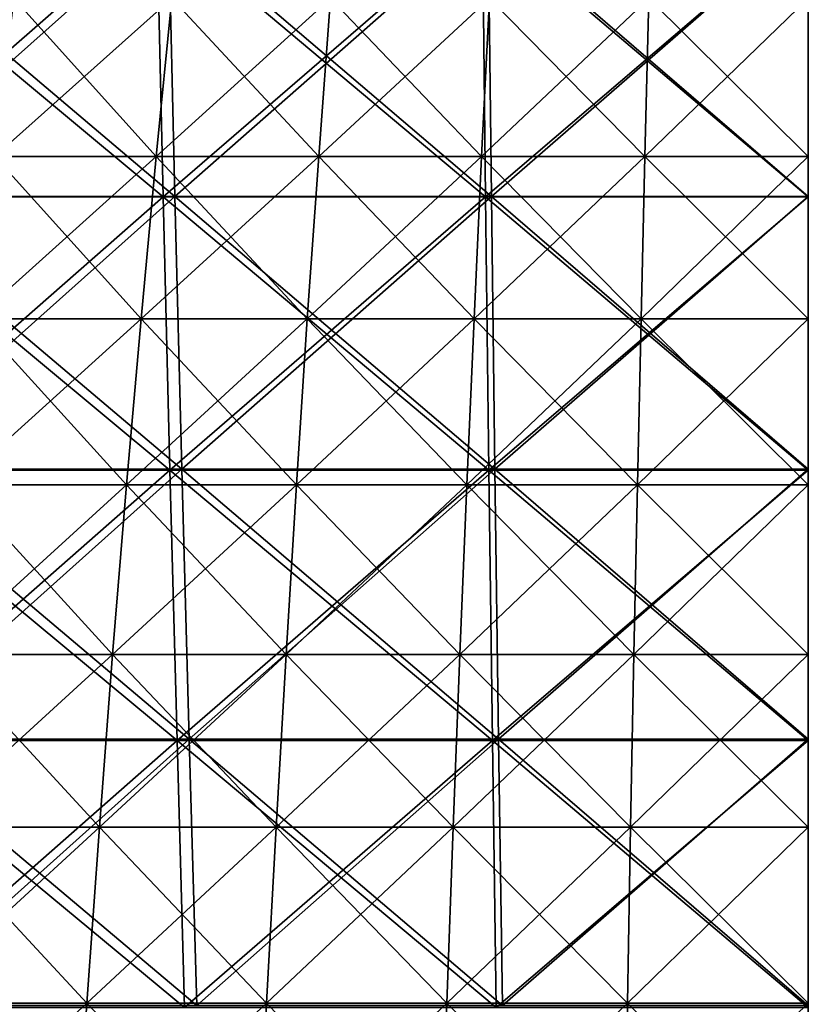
# Model space of a CAD drawing. Header units: millimetres. Extents: x -125 to 125, y -45 to 4025.
# Tile 411 of 656: x -9 to 0, y 3971 to 3982. Entities that reach past the tile are written whole.
import ezdxf

# ---------------------------------------------------------------- set-up
doc = ezdxf.new("R2010")
doc.units = ezdxf.units.MM
doc.header["$LTSCALE"] = 6.999206
for name, color, linetype in [('21', 7, 'CONTINUOUS'), ('22', 7, 'CONTINUOUS'), ('23', 7, 'CONTINUOUS'), ('24', 7, 'CONTINUOUS'), ('26', 7, 'CONTINUOUS'), ('27', 7, 'CONTINUOUS')]:
    doc.layers.add(name, color=color, linetype=linetype)

msp = doc.modelspace()

# ---------------------------------------------------------------- linework, layer by layer
at = {"layer": '21', "color": 7, "linetype": 'CONTINUOUS'}
for points in [[(-10.766, 3980.155, 116.181), (-7.183, 3980.155, 116.457), (-10.87, 3983.228, 117.311), (-10.766, 3980.155, 116.181)], [(-10.87, 3983.228, 117.311), (-7.183, 3980.155, 116.457), (-7.253, 3983.228, 117.59), (-10.87, 3983.228, 117.311)], [(-7.183, 3980.155, 116.457), (-3.593, 3980.155, 116.623), (-7.253, 3983.228, 117.59), (-7.183, 3980.155, 116.457)], [(-7.253, 3983.228, 117.59), (-3.593, 3980.155, 116.623), (-3.628, 3983.228, 117.758), (-7.253, 3983.228, 117.59)], [(-3.593, 3980.155, 116.623), (0, 3980.155, 116.679), (-3.628, 3983.228, 117.758), (-3.593, 3980.155, 116.623)], [(-3.628, 3983.228, 117.758), (0, 3980.155, 116.679), (0, 3983.228, 117.814), (-3.628, 3983.228, 117.758)], [(-10.654, 3977.112, 114.971), (-7.108, 3977.112, 115.244), (-10.766, 3980.155, 116.181), (-10.654, 3977.112, 114.971)], [(-10.766, 3980.155, 116.181), (-7.108, 3977.112, 115.244), (-7.183, 3980.155, 116.457), (-10.766, 3980.155, 116.181)], [(-7.108, 3977.112, 115.244), (-3.556, 3977.112, 115.408), (-7.183, 3980.155, 116.457), (-7.108, 3977.112, 115.244)], [(-7.183, 3980.155, 116.457), (-3.556, 3977.112, 115.408), (-3.593, 3980.155, 116.623), (-7.183, 3980.155, 116.457)], [(-3.556, 3977.112, 115.408), (0, 3977.112, 115.463), (-3.593, 3980.155, 116.623), (-3.556, 3977.112, 115.408)], [(-3.593, 3980.155, 116.623), (0, 3977.112, 115.463), (0, 3980.155, 116.679), (-3.593, 3980.155, 116.623)], [(-10.534, 3974.102, 113.681), (-7.028, 3974.102, 113.952), (-10.654, 3977.112, 114.971), (-10.534, 3974.102, 113.681)], [(-10.654, 3977.112, 114.971), (-7.028, 3974.102, 113.952), (-7.108, 3977.112, 115.244), (-10.654, 3977.112, 114.971)], [(-7.028, 3974.102, 113.952), (-3.516, 3974.102, 114.114), (-7.108, 3977.112, 115.244), (-7.028, 3974.102, 113.952)], [(-7.108, 3977.112, 115.244), (-3.516, 3974.102, 114.114), (-3.556, 3977.112, 115.408), (-7.108, 3977.112, 115.244)], [(-3.516, 3974.102, 114.114), (0, 3974.102, 114.168), (-3.556, 3977.112, 115.408), (-3.516, 3974.102, 114.114)], [(-3.556, 3977.112, 115.408), (0, 3974.102, 114.168), (0, 3977.112, 115.463), (-3.556, 3977.112, 115.408)], [(-10.407, 3971.128, 112.314), (-6.944, 3971.128, 112.581), (-10.534, 3974.102, 113.681), (-10.407, 3971.128, 112.314)], [(-10.534, 3974.102, 113.681), (-6.944, 3971.128, 112.581), (-7.028, 3974.102, 113.952), (-10.534, 3974.102, 113.681)], [(-6.944, 3971.128, 112.581), (-3.474, 3971.128, 112.742), (-7.028, 3974.102, 113.952), (-6.944, 3971.128, 112.581)], [(-7.028, 3974.102, 113.952), (-3.474, 3971.128, 112.742), (-3.516, 3974.102, 114.114), (-7.028, 3974.102, 113.952)], [(-3.474, 3971.128, 112.742), (0, 3971.128, 112.795), (-3.516, 3974.102, 114.114), (-3.474, 3971.128, 112.742)], [(-3.516, 3974.102, 114.114), (0, 3971.128, 112.795), (0, 3974.102, 114.168), (-3.516, 3974.102, 114.114)]]:
    msp.add_3dface(points, dxfattribs=at)
at = {"layer": '22', "color": 7, "linetype": 'CONTINUOUS'}
for points in [[(-7.253, 3983.228, -117.59), (-10.766, 3980.155, -116.181), (-10.87, 3983.228, -117.311), (-7.253, 3983.228, -117.59)], [(-7.183, 3980.155, -116.457), (-10.766, 3980.155, -116.181), (-7.253, 3983.228, -117.59), (-7.183, 3980.155, -116.457)], [(-3.628, 3983.228, -117.758), (-7.183, 3980.155, -116.457), (-7.253, 3983.228, -117.59), (-3.628, 3983.228, -117.758)], [(-3.593, 3980.155, -116.623), (-7.183, 3980.155, -116.457), (-3.628, 3983.228, -117.758), (-3.593, 3980.155, -116.623)], [(0, 3983.228, -117.814), (-3.593, 3980.155, -116.623), (-3.628, 3983.228, -117.758), (0, 3983.228, -117.814)], [(0, 3980.155, -116.679), (-3.593, 3980.155, -116.623), (0, 3983.228, -117.814), (0, 3980.155, -116.679)], [(-7.183, 3980.155, -116.457), (-10.654, 3977.112, -114.971), (-10.766, 3980.155, -116.181), (-7.183, 3980.155, -116.457)], [(-7.108, 3977.112, -115.244), (-10.654, 3977.112, -114.971), (-7.183, 3980.155, -116.457), (-7.108, 3977.112, -115.244)], [(-3.593, 3980.155, -116.623), (-7.108, 3977.112, -115.244), (-7.183, 3980.155, -116.457), (-3.593, 3980.155, -116.623)], [(-3.556, 3977.112, -115.408), (-7.108, 3977.112, -115.244), (-3.593, 3980.155, -116.623), (-3.556, 3977.112, -115.408)], [(0, 3980.155, -116.679), (-3.556, 3977.112, -115.408), (-3.593, 3980.155, -116.623), (0, 3980.155, -116.679)], [(0, 3977.112, -115.463), (-3.556, 3977.112, -115.408), (0, 3980.155, -116.679), (0, 3977.112, -115.463)], [(-7.108, 3977.112, -115.244), (-10.534, 3974.102, -113.681), (-10.654, 3977.112, -114.971), (-7.108, 3977.112, -115.244)], [(-7.028, 3974.102, -113.952), (-10.534, 3974.102, -113.681), (-7.108, 3977.112, -115.244), (-7.028, 3974.102, -113.952)], [(-3.556, 3977.112, -115.408), (-7.028, 3974.102, -113.952), (-7.108, 3977.112, -115.244), (-3.556, 3977.112, -115.408)], [(-3.516, 3974.102, -114.114), (-7.028, 3974.102, -113.952), (-3.556, 3977.112, -115.408), (-3.516, 3974.102, -114.114)], [(0, 3977.112, -115.463), (-3.516, 3974.102, -114.114), (-3.556, 3977.112, -115.408), (0, 3977.112, -115.463)], [(0, 3974.102, -114.168), (-3.516, 3974.102, -114.114), (0, 3977.112, -115.463), (0, 3974.102, -114.168)], [(-7.028, 3974.102, -113.952), (-10.407, 3971.128, -112.314), (-10.534, 3974.102, -113.681), (-7.028, 3974.102, -113.952)], [(-6.944, 3971.128, -112.581), (-10.407, 3971.128, -112.314), (-7.028, 3974.102, -113.952), (-6.944, 3971.128, -112.581)], [(-3.516, 3974.102, -114.114), (-6.944, 3971.128, -112.581), (-7.028, 3974.102, -113.952), (-3.516, 3974.102, -114.114)], [(-3.474, 3971.128, -112.742), (-6.944, 3971.128, -112.581), (-3.516, 3974.102, -114.114), (-3.474, 3971.128, -112.742)], [(0, 3974.102, -114.168), (-3.474, 3971.128, -112.742), (-3.516, 3974.102, -114.114), (0, 3974.102, -114.168)], [(0, 3971.128, -112.795), (-3.474, 3971.128, -112.742), (0, 3974.102, -114.168), (0, 3971.128, -112.795)]]:
    msp.add_3dface(points, dxfattribs=at)
at = {"layer": '23', "color": 7, "linetype": 'CONTINUOUS'}
for points in [[(-10.568, 3980.158, -114.046), (-7.051, 3980.158, -114.317), (-10.674, 3983.227, -115.196), (-10.568, 3980.158, -114.046)], [(-10.674, 3983.227, -115.196), (-7.051, 3980.158, -114.317), (-7.122, 3983.227, -115.47), (-10.674, 3983.227, -115.196)], [(-7.051, 3980.158, -114.317), (-3.527, 3980.158, -114.48), (-7.122, 3983.227, -115.47), (-7.051, 3980.158, -114.317)], [(-7.122, 3983.227, -115.47), (-3.527, 3980.158, -114.48), (-3.563, 3983.227, -115.634), (-7.122, 3983.227, -115.47)], [(-3.527, 3980.158, -114.48), (0, 3980.158, -114.535), (-3.563, 3983.227, -115.634), (-3.527, 3980.158, -114.48)], [(-3.563, 3983.227, -115.634), (0, 3980.158, -114.535), (0, 3983.227, -115.689), (-3.563, 3983.227, -115.634)], [(-10.454, 3977.121, -112.815), (-6.975, 3977.121, -113.084), (-10.568, 3980.158, -114.046), (-10.454, 3977.121, -112.815)], [(-10.568, 3980.158, -114.046), (-6.975, 3977.121, -113.084), (-7.051, 3980.158, -114.317), (-10.568, 3980.158, -114.046)], [(-6.975, 3977.121, -113.084), (-3.489, 3977.121, -113.245), (-7.051, 3980.158, -114.317), (-6.975, 3977.121, -113.084)], [(-7.051, 3980.158, -114.317), (-3.489, 3977.121, -113.245), (-3.527, 3980.158, -114.48), (-7.051, 3980.158, -114.317)], [(-3.489, 3977.121, -113.245), (0, 3977.121, -113.299), (-3.527, 3980.158, -114.48), (-3.489, 3977.121, -113.245)], [(-3.527, 3980.158, -114.48), (0, 3977.121, -113.299), (0, 3980.158, -114.535), (-3.527, 3980.158, -114.48)], [(-10.332, 3974.118, -111.505), (-6.894, 3974.118, -111.77), (-10.454, 3977.121, -112.815), (-10.332, 3974.118, -111.505)], [(-10.454, 3977.121, -112.815), (-6.894, 3974.118, -111.77), (-6.975, 3977.121, -113.084), (-10.454, 3977.121, -112.815)], [(-6.894, 3974.118, -111.77), (-3.449, 3974.118, -111.929), (-6.975, 3977.121, -113.084), (-6.894, 3974.118, -111.77)], [(-6.975, 3977.121, -113.084), (-3.449, 3974.118, -111.929), (-3.489, 3977.121, -113.245), (-6.975, 3977.121, -113.084)], [(-3.449, 3974.118, -111.929), (0, 3974.118, -111.982), (-3.489, 3977.121, -113.245), (-3.449, 3974.118, -111.929)], [(-3.489, 3977.121, -113.245), (0, 3974.118, -111.982), (0, 3977.121, -113.299), (-3.489, 3977.121, -113.245)], [(-10.204, 3971.152, -110.115), (-6.808, 3971.152, -110.377), (-10.332, 3974.118, -111.505), (-10.204, 3971.152, -110.115)], [(-10.332, 3974.118, -111.505), (-6.808, 3971.152, -110.377), (-6.894, 3974.118, -111.77), (-10.332, 3974.118, -111.505)], [(-6.808, 3971.152, -110.377), (-3.406, 3971.152, -110.534), (-6.894, 3974.118, -111.77), (-6.808, 3971.152, -110.377)], [(-6.894, 3974.118, -111.77), (-3.406, 3971.152, -110.534), (-3.449, 3974.118, -111.929), (-6.894, 3974.118, -111.77)], [(-3.406, 3971.152, -110.534), (0, 3971.152, -110.586), (-3.449, 3974.118, -111.929), (-3.406, 3971.152, -110.534)], [(-3.449, 3974.118, -111.929), (0, 3971.152, -110.586), (0, 3974.118, -111.982), (-3.449, 3974.118, -111.929)]]:
    msp.add_3dface(points, dxfattribs=at)
at = {"layer": '24', "color": 7, "linetype": 'CONTINUOUS'}
for points in [[(-7.122, 3983.227, 115.47), (-10.568, 3980.158, 114.046), (-10.674, 3983.227, 115.196), (-7.122, 3983.227, 115.47)], [(-7.051, 3980.158, 114.317), (-10.568, 3980.158, 114.046), (-7.122, 3983.227, 115.47), (-7.051, 3980.158, 114.317)], [(-3.563, 3983.227, 115.634), (-7.051, 3980.158, 114.317), (-7.122, 3983.227, 115.47), (-3.563, 3983.227, 115.634)], [(-3.527, 3980.158, 114.48), (-7.051, 3980.158, 114.317), (-3.563, 3983.227, 115.634), (-3.527, 3980.158, 114.48)], [(0, 3983.227, 115.689), (-3.527, 3980.158, 114.48), (-3.563, 3983.227, 115.634), (0, 3983.227, 115.689)], [(0, 3980.158, 114.535), (-3.527, 3980.158, 114.48), (0, 3983.227, 115.689), (0, 3980.158, 114.535)], [(-7.051, 3980.158, 114.317), (-10.454, 3977.121, 112.815), (-10.568, 3980.158, 114.046), (-7.051, 3980.158, 114.317)], [(-6.975, 3977.121, 113.084), (-10.454, 3977.121, 112.815), (-7.051, 3980.158, 114.317), (-6.975, 3977.121, 113.084)], [(-3.527, 3980.158, 114.48), (-6.975, 3977.121, 113.084), (-7.051, 3980.158, 114.317), (-3.527, 3980.158, 114.48)], [(-3.489, 3977.121, 113.245), (-6.975, 3977.121, 113.084), (-3.527, 3980.158, 114.48), (-3.489, 3977.121, 113.245)], [(0, 3980.158, 114.535), (-3.489, 3977.121, 113.245), (-3.527, 3980.158, 114.48), (0, 3980.158, 114.535)], [(0, 3977.121, 113.299), (-3.489, 3977.121, 113.245), (0, 3980.158, 114.535), (0, 3977.121, 113.299)], [(-6.975, 3977.121, 113.084), (-10.332, 3974.118, 111.505), (-10.454, 3977.121, 112.815), (-6.975, 3977.121, 113.084)], [(-6.894, 3974.118, 111.77), (-10.332, 3974.118, 111.505), (-6.975, 3977.121, 113.084), (-6.894, 3974.118, 111.77)], [(-3.489, 3977.121, 113.245), (-6.894, 3974.118, 111.77), (-6.975, 3977.121, 113.084), (-3.489, 3977.121, 113.245)], [(-3.449, 3974.118, 111.929), (-6.894, 3974.118, 111.77), (-3.489, 3977.121, 113.245), (-3.449, 3974.118, 111.929)], [(0, 3977.121, 113.299), (-3.449, 3974.118, 111.929), (-3.489, 3977.121, 113.245), (0, 3977.121, 113.299)], [(0, 3974.118, 111.982), (-3.449, 3974.118, 111.929), (0, 3977.121, 113.299), (0, 3974.118, 111.982)], [(-6.894, 3974.118, 111.77), (-10.204, 3971.152, 110.115), (-10.332, 3974.118, 111.505), (-6.894, 3974.118, 111.77)], [(-6.808, 3971.152, 110.377), (-10.204, 3971.152, 110.115), (-6.894, 3974.118, 111.77), (-6.808, 3971.152, 110.377)], [(-3.449, 3974.118, 111.929), (-6.808, 3971.152, 110.377), (-6.894, 3974.118, 111.77), (-3.449, 3974.118, 111.929)], [(-3.406, 3971.152, 110.534), (-6.808, 3971.152, 110.377), (-3.449, 3974.118, 111.929), (-3.406, 3971.152, 110.534)], [(0, 3974.118, 111.982), (-3.406, 3971.152, 110.534), (-3.449, 3974.118, 111.929), (0, 3974.118, 111.982)], [(0, 3971.152, 110.586), (-3.406, 3971.152, 110.534), (0, 3974.118, 111.982), (0, 3971.152, 110.586)]]:
    msp.add_3dface(points, dxfattribs=at)
at = {"layer": '26', "color": 7, "linetype": 'CONTINUOUS'}
for points in [[(-9.062, 3980.602, 58.38), (-7.26, 3980.602, 58.631), (-8.844, 3982.367, 56.973), (-9.062, 3980.602, 58.38)], [(-8.844, 3982.367, 56.973), (-7.26, 3980.602, 58.631), (-7.085, 3982.367, 57.218), (-8.844, 3982.367, 56.973)], [(-7.26, 3980.602, 58.631), (-5.451, 3980.602, 58.827), (-7.085, 3982.367, 57.218), (-7.26, 3980.602, 58.631)], [(-7.085, 3982.367, 57.218), (-5.451, 3980.602, 58.827), (-5.32, 3982.367, 57.409), (-7.085, 3982.367, 57.218)], [(-5.451, 3980.602, 58.827), (-3.637, 3980.602, 58.967), (-5.32, 3982.367, 57.409), (-5.451, 3980.602, 58.827)], [(-5.32, 3982.367, 57.409), (-3.637, 3980.602, 58.967), (-3.549, 3982.367, 57.546), (-5.32, 3982.367, 57.409)], [(-3.637, 3980.602, 58.967), (-1.819, 3980.602, 59.051), (-3.549, 3982.367, 57.546), (-3.637, 3980.602, 58.967)], [(-3.549, 3982.367, 57.546), (-1.819, 3980.602, 59.051), (-1.776, 3982.367, 57.628), (-3.549, 3982.367, 57.546)], [(-1.819, 3980.602, 59.051), (0, 3980.602, 59.079), (-1.776, 3982.367, 57.628), (-1.819, 3980.602, 59.051)], [(-1.776, 3982.367, 57.628), (0, 3980.602, 59.079), (0, 3982.367, 57.655), (-1.776, 3982.367, 57.628)], [(-9.272, 3978.795, 59.734), (-7.428, 3978.795, 59.991), (-9.062, 3980.602, 58.38), (-9.272, 3978.795, 59.734)], [(-9.062, 3980.602, 58.38), (-7.428, 3978.795, 59.991), (-7.26, 3980.602, 58.631), (-9.062, 3980.602, 58.38)], [(-7.428, 3978.795, 59.991), (-5.578, 3978.795, 60.191), (-7.26, 3980.602, 58.631), (-7.428, 3978.795, 59.991)], [(-7.26, 3980.602, 58.631), (-5.578, 3978.795, 60.191), (-5.451, 3980.602, 58.827), (-7.26, 3980.602, 58.631)], [(-5.578, 3978.795, 60.191), (-3.721, 3978.795, 60.334), (-5.451, 3980.602, 58.827), (-5.578, 3978.795, 60.191)], [(-5.451, 3980.602, 58.827), (-3.721, 3978.795, 60.334), (-3.637, 3980.602, 58.967), (-5.451, 3980.602, 58.827)], [(-3.721, 3978.795, 60.334), (-1.862, 3978.795, 60.42), (-3.637, 3980.602, 58.967), (-3.721, 3978.795, 60.334)], [(-3.637, 3980.602, 58.967), (-1.862, 3978.795, 60.42), (-1.819, 3980.602, 59.051), (-3.637, 3980.602, 58.967)], [(-1.862, 3978.795, 60.42), (0, 3978.795, 60.449), (-1.819, 3980.602, 59.051), (-1.862, 3978.795, 60.42)], [(-1.819, 3980.602, 59.051), (0, 3978.795, 60.449), (0, 3980.602, 59.079), (-1.819, 3980.602, 59.051)], [(-9.474, 3976.947, 61.033), (-7.59, 3976.947, 61.296), (-9.272, 3978.795, 59.734), (-9.474, 3976.947, 61.033)], [(-9.272, 3978.795, 59.734), (-7.59, 3976.947, 61.296), (-7.428, 3978.795, 59.991), (-9.272, 3978.795, 59.734)], [(-7.59, 3976.947, 61.296), (-5.699, 3976.947, 61.5), (-7.428, 3978.795, 59.991), (-7.59, 3976.947, 61.296)], [(-7.428, 3978.795, 59.991), (-5.699, 3976.947, 61.5), (-5.578, 3978.795, 60.191), (-7.428, 3978.795, 59.991)], [(-5.699, 3976.947, 61.5), (-3.802, 3976.947, 61.647), (-5.578, 3978.795, 60.191), (-5.699, 3976.947, 61.5)], [(-5.578, 3978.795, 60.191), (-3.802, 3976.947, 61.647), (-3.721, 3978.795, 60.334), (-5.578, 3978.795, 60.191)], [(-3.802, 3976.947, 61.647), (-1.902, 3976.947, 61.734), (-3.721, 3978.795, 60.334), (-3.802, 3976.947, 61.647)], [(-3.721, 3978.795, 60.334), (-1.902, 3976.947, 61.734), (-1.862, 3978.795, 60.42), (-3.721, 3978.795, 60.334)], [(-1.902, 3976.947, 61.734), (0, 3976.947, 61.764), (-1.862, 3978.795, 60.42), (-1.902, 3976.947, 61.734)], [(-1.862, 3978.795, 60.42), (0, 3976.947, 61.764), (0, 3978.795, 60.449), (-1.862, 3978.795, 60.42)], [(-9.667, 3975.06, 62.276), (-7.745, 3975.06, 62.544), (-9.474, 3976.947, 61.033), (-9.667, 3975.06, 62.276)], [(-9.474, 3976.947, 61.033), (-7.745, 3975.06, 62.544), (-7.59, 3976.947, 61.296), (-9.474, 3976.947, 61.033)], [(-7.745, 3975.06, 62.544), (-5.815, 3975.06, 62.753), (-7.59, 3976.947, 61.296), (-7.745, 3975.06, 62.544)], [(-7.59, 3976.947, 61.296), (-5.815, 3975.06, 62.753), (-5.699, 3976.947, 61.5), (-7.59, 3976.947, 61.296)], [(-5.815, 3975.06, 62.753), (-3.88, 3975.06, 62.902), (-5.699, 3976.947, 61.5), (-5.815, 3975.06, 62.753)], [(-5.699, 3976.947, 61.5), (-3.88, 3975.06, 62.902), (-3.802, 3976.947, 61.647), (-5.699, 3976.947, 61.5)], [(-3.88, 3975.06, 62.902), (-1.941, 3975.06, 62.992), (-3.802, 3976.947, 61.647), (-3.88, 3975.06, 62.902)], [(-3.802, 3976.947, 61.647), (-1.941, 3975.06, 62.992), (-1.902, 3976.947, 61.734), (-3.802, 3976.947, 61.647)], [(-1.941, 3975.06, 62.992), (0, 3975.06, 63.022), (-1.902, 3976.947, 61.734), (-1.941, 3975.06, 62.992)], [(-1.902, 3976.947, 61.734), (0, 3975.06, 63.022), (0, 3976.947, 61.764), (-1.902, 3976.947, 61.734)], [(-9.851, 3973.136, 63.462), (-7.892, 3973.136, 63.735), (-9.667, 3975.06, 62.276), (-9.851, 3973.136, 63.462)], [(-9.667, 3975.06, 62.276), (-7.892, 3973.136, 63.735), (-7.745, 3975.06, 62.544), (-9.667, 3975.06, 62.276)], [(-7.892, 3973.136, 63.735), (-5.926, 3973.136, 63.948), (-7.745, 3975.06, 62.544), (-7.892, 3973.136, 63.735)], [(-7.745, 3975.06, 62.544), (-5.926, 3973.136, 63.948), (-5.815, 3975.06, 62.753), (-7.745, 3975.06, 62.544)], [(-5.926, 3973.136, 63.948), (-3.954, 3973.136, 64.1), (-5.815, 3975.06, 62.753), (-5.926, 3973.136, 63.948)], [(-5.815, 3975.06, 62.753), (-3.954, 3973.136, 64.1), (-3.88, 3975.06, 62.902), (-5.815, 3975.06, 62.753)], [(-3.954, 3973.136, 64.1), (-1.978, 3973.136, 64.192), (-3.88, 3975.06, 62.902), (-3.954, 3973.136, 64.1)], [(-3.88, 3975.06, 62.902), (-1.978, 3973.136, 64.192), (-1.941, 3975.06, 62.992), (-3.88, 3975.06, 62.902)], [(-1.978, 3973.136, 64.192), (0, 3973.136, 64.222), (-1.941, 3975.06, 62.992), (-1.978, 3973.136, 64.192)], [(-1.941, 3975.06, 62.992), (0, 3973.136, 64.222), (0, 3975.06, 63.022), (-1.941, 3975.06, 62.992)], [(-10.026, 3971.177, 64.59), (-8.032, 3971.177, 64.869), (-9.851, 3973.136, 63.462), (-10.026, 3971.177, 64.59)], [(-9.851, 3973.136, 63.462), (-8.032, 3971.177, 64.869), (-7.892, 3973.136, 63.735), (-9.851, 3973.136, 63.462)], [(-8.032, 3971.177, 64.869), (-6.031, 3971.177, 65.085), (-7.892, 3973.136, 63.735), (-8.032, 3971.177, 64.869)], [(-7.892, 3973.136, 63.735), (-6.031, 3971.177, 65.085), (-5.926, 3973.136, 63.948), (-7.892, 3973.136, 63.735)], [(-6.031, 3971.177, 65.085), (-4.024, 3971.177, 65.24), (-5.926, 3973.136, 63.948), (-6.031, 3971.177, 65.085)], [(-5.926, 3973.136, 63.948), (-4.024, 3971.177, 65.24), (-3.954, 3973.136, 64.1), (-5.926, 3973.136, 63.948)], [(-4.024, 3971.177, 65.24), (-2.013, 3971.177, 65.333), (-3.954, 3973.136, 64.1), (-4.024, 3971.177, 65.24)], [(-3.954, 3973.136, 64.1), (-2.013, 3971.177, 65.333), (-1.978, 3973.136, 64.192), (-3.954, 3973.136, 64.1)], [(-2.013, 3971.177, 65.333), (0, 3971.177, 65.364), (-1.978, 3973.136, 64.192), (-2.013, 3971.177, 65.333)], [(-1.978, 3973.136, 64.192), (0, 3971.177, 65.364), (0, 3973.136, 64.222), (-1.978, 3973.136, 64.192)], [(-10.192, 3969.184, 65.66), (-8.165, 3969.184, 65.942), (-10.026, 3971.177, 64.59), (-10.192, 3969.184, 65.66)], [(-10.026, 3971.177, 64.59), (-8.165, 3969.184, 65.942), (-8.032, 3971.177, 64.869), (-10.026, 3971.177, 64.59)], [(-8.165, 3969.184, 65.942), (-6.131, 3969.184, 66.163), (-8.032, 3971.177, 64.869), (-8.165, 3969.184, 65.942)], [(-8.032, 3971.177, 64.869), (-6.131, 3969.184, 66.163), (-6.031, 3971.177, 65.085), (-8.032, 3971.177, 64.869)], [(-6.131, 3969.184, 66.163), (-4.09, 3969.184, 66.32), (-6.031, 3971.177, 65.085), (-6.131, 3969.184, 66.163)], [(-6.031, 3971.177, 65.085), (-4.09, 3969.184, 66.32), (-4.024, 3971.177, 65.24), (-6.031, 3971.177, 65.085)], [(-4.09, 3969.184, 66.32), (-2.046, 3969.184, 66.415), (-4.024, 3971.177, 65.24), (-4.09, 3969.184, 66.32)], [(-4.024, 3971.177, 65.24), (-2.046, 3969.184, 66.415), (-2.013, 3971.177, 65.333), (-4.024, 3971.177, 65.24)], [(-2.046, 3969.184, 66.415), (0, 3969.184, 66.446), (-2.013, 3971.177, 65.333), (-2.046, 3969.184, 66.415)], [(-2.013, 3971.177, 65.333), (0, 3969.184, 66.446), (0, 3971.177, 65.364), (-2.013, 3971.177, 65.333)]]:
    msp.add_3dface(points, dxfattribs=at)
at = {"layer": '27', "color": 7, "linetype": 'CONTINUOUS'}
for points in [[(-7.26, 3980.602, -58.631), (-9.062, 3980.602, -58.38), (-7.085, 3982.367, -57.218), (-7.26, 3980.602, -58.631)], [(-7.085, 3982.367, -57.218), (-9.062, 3980.602, -58.38), (-8.844, 3982.367, -56.973), (-7.085, 3982.367, -57.218)], [(-5.451, 3980.602, -58.827), (-7.26, 3980.602, -58.631), (-5.32, 3982.367, -57.409), (-5.451, 3980.602, -58.827)], [(-5.32, 3982.367, -57.409), (-7.26, 3980.602, -58.631), (-7.085, 3982.367, -57.218), (-5.32, 3982.367, -57.409)], [(-3.637, 3980.602, -58.967), (-5.451, 3980.602, -58.827), (-3.549, 3982.367, -57.546), (-3.637, 3980.602, -58.967)], [(-3.549, 3982.367, -57.546), (-5.451, 3980.602, -58.827), (-5.32, 3982.367, -57.409), (-3.549, 3982.367, -57.546)], [(-1.819, 3980.602, -59.051), (-3.637, 3980.602, -58.967), (-1.776, 3982.367, -57.628), (-1.819, 3980.602, -59.051)], [(-1.776, 3982.367, -57.628), (-3.637, 3980.602, -58.967), (-3.549, 3982.367, -57.546), (-1.776, 3982.367, -57.628)], [(0, 3980.602, -59.079), (-1.819, 3980.602, -59.051), (0, 3982.367, -57.655), (0, 3980.602, -59.079)], [(0, 3982.367, -57.655), (-1.819, 3980.602, -59.051), (-1.776, 3982.367, -57.628), (0, 3982.367, -57.655)], [(-7.428, 3978.795, -59.991), (-9.272, 3978.795, -59.734), (-7.26, 3980.602, -58.631), (-7.428, 3978.795, -59.991)], [(-7.26, 3980.602, -58.631), (-9.272, 3978.795, -59.734), (-9.062, 3980.602, -58.38), (-7.26, 3980.602, -58.631)], [(-5.578, 3978.795, -60.191), (-7.428, 3978.795, -59.991), (-5.451, 3980.602, -58.827), (-5.578, 3978.795, -60.191)], [(-5.451, 3980.602, -58.827), (-7.428, 3978.795, -59.991), (-7.26, 3980.602, -58.631), (-5.451, 3980.602, -58.827)], [(-3.721, 3978.795, -60.334), (-5.578, 3978.795, -60.191), (-3.637, 3980.602, -58.967), (-3.721, 3978.795, -60.334)], [(-3.637, 3980.602, -58.967), (-5.578, 3978.795, -60.191), (-5.451, 3980.602, -58.827), (-3.637, 3980.602, -58.967)], [(-1.862, 3978.795, -60.42), (-3.721, 3978.795, -60.334), (-1.819, 3980.602, -59.051), (-1.862, 3978.795, -60.42)], [(-1.819, 3980.602, -59.051), (-3.721, 3978.795, -60.334), (-3.637, 3980.602, -58.967), (-1.819, 3980.602, -59.051)], [(0, 3978.795, -60.449), (-1.862, 3978.795, -60.42), (0, 3980.602, -59.079), (0, 3978.795, -60.449)], [(0, 3980.602, -59.079), (-1.862, 3978.795, -60.42), (-1.819, 3980.602, -59.051), (0, 3980.602, -59.079)], [(-7.59, 3976.947, -61.296), (-9.474, 3976.947, -61.033), (-7.428, 3978.795, -59.991), (-7.59, 3976.947, -61.296)], [(-7.428, 3978.795, -59.991), (-9.474, 3976.947, -61.033), (-9.272, 3978.795, -59.734), (-7.428, 3978.795, -59.991)], [(-5.699, 3976.947, -61.5), (-7.59, 3976.947, -61.296), (-5.578, 3978.795, -60.191), (-5.699, 3976.947, -61.5)], [(-5.578, 3978.795, -60.191), (-7.59, 3976.947, -61.296), (-7.428, 3978.795, -59.991), (-5.578, 3978.795, -60.191)], [(-3.802, 3976.947, -61.647), (-5.699, 3976.947, -61.5), (-3.721, 3978.795, -60.334), (-3.802, 3976.947, -61.647)], [(-3.721, 3978.795, -60.334), (-5.699, 3976.947, -61.5), (-5.578, 3978.795, -60.191), (-3.721, 3978.795, -60.334)], [(-1.902, 3976.947, -61.734), (-3.802, 3976.947, -61.647), (-1.862, 3978.795, -60.42), (-1.902, 3976.947, -61.734)], [(-1.862, 3978.795, -60.42), (-3.802, 3976.947, -61.647), (-3.721, 3978.795, -60.334), (-1.862, 3978.795, -60.42)], [(0, 3976.947, -61.764), (-1.902, 3976.947, -61.734), (0, 3978.795, -60.449), (0, 3976.947, -61.764)], [(0, 3978.795, -60.449), (-1.902, 3976.947, -61.734), (-1.862, 3978.795, -60.42), (0, 3978.795, -60.449)], [(-7.745, 3975.06, -62.544), (-9.667, 3975.06, -62.276), (-7.59, 3976.947, -61.296), (-7.745, 3975.06, -62.544)], [(-7.59, 3976.947, -61.296), (-9.667, 3975.06, -62.276), (-9.474, 3976.947, -61.033), (-7.59, 3976.947, -61.296)], [(-5.815, 3975.06, -62.753), (-7.745, 3975.06, -62.544), (-5.699, 3976.947, -61.5), (-5.815, 3975.06, -62.753)], [(-5.699, 3976.947, -61.5), (-7.745, 3975.06, -62.544), (-7.59, 3976.947, -61.296), (-5.699, 3976.947, -61.5)], [(-3.88, 3975.06, -62.902), (-5.815, 3975.06, -62.753), (-3.802, 3976.947, -61.647), (-3.88, 3975.06, -62.902)], [(-3.802, 3976.947, -61.647), (-5.815, 3975.06, -62.753), (-5.699, 3976.947, -61.5), (-3.802, 3976.947, -61.647)], [(-1.941, 3975.06, -62.992), (-3.88, 3975.06, -62.902), (-1.902, 3976.947, -61.734), (-1.941, 3975.06, -62.992)], [(-1.902, 3976.947, -61.734), (-3.88, 3975.06, -62.902), (-3.802, 3976.947, -61.647), (-1.902, 3976.947, -61.734)], [(0, 3975.06, -63.022), (-1.941, 3975.06, -62.992), (0, 3976.947, -61.764), (0, 3975.06, -63.022)], [(0, 3976.947, -61.764), (-1.941, 3975.06, -62.992), (-1.902, 3976.947, -61.734), (0, 3976.947, -61.764)], [(-7.892, 3973.136, -63.735), (-9.851, 3973.136, -63.462), (-7.745, 3975.06, -62.544), (-7.892, 3973.136, -63.735)], [(-7.745, 3975.06, -62.544), (-9.851, 3973.136, -63.462), (-9.667, 3975.06, -62.276), (-7.745, 3975.06, -62.544)], [(-5.926, 3973.136, -63.948), (-7.892, 3973.136, -63.735), (-5.815, 3975.06, -62.753), (-5.926, 3973.136, -63.948)], [(-5.815, 3975.06, -62.753), (-7.892, 3973.136, -63.735), (-7.745, 3975.06, -62.544), (-5.815, 3975.06, -62.753)], [(-3.954, 3973.136, -64.1), (-5.926, 3973.136, -63.948), (-3.88, 3975.06, -62.902), (-3.954, 3973.136, -64.1)], [(-3.88, 3975.06, -62.902), (-5.926, 3973.136, -63.948), (-5.815, 3975.06, -62.753), (-3.88, 3975.06, -62.902)], [(-1.978, 3973.136, -64.192), (-3.954, 3973.136, -64.1), (-1.941, 3975.06, -62.992), (-1.978, 3973.136, -64.192)], [(-1.941, 3975.06, -62.992), (-3.954, 3973.136, -64.1), (-3.88, 3975.06, -62.902), (-1.941, 3975.06, -62.992)], [(0, 3973.136, -64.222), (-1.978, 3973.136, -64.192), (0, 3975.06, -63.022), (0, 3973.136, -64.222)], [(0, 3975.06, -63.022), (-1.978, 3973.136, -64.192), (-1.941, 3975.06, -62.992), (0, 3975.06, -63.022)], [(-8.032, 3971.177, -64.869), (-10.026, 3971.177, -64.59), (-7.892, 3973.136, -63.735), (-8.032, 3971.177, -64.869)], [(-7.892, 3973.136, -63.735), (-10.026, 3971.177, -64.59), (-9.851, 3973.136, -63.462), (-7.892, 3973.136, -63.735)], [(-6.031, 3971.177, -65.085), (-8.032, 3971.177, -64.869), (-5.926, 3973.136, -63.948), (-6.031, 3971.177, -65.085)], [(-5.926, 3973.136, -63.948), (-8.032, 3971.177, -64.869), (-7.892, 3973.136, -63.735), (-5.926, 3973.136, -63.948)], [(-4.024, 3971.177, -65.24), (-6.031, 3971.177, -65.085), (-3.954, 3973.136, -64.1), (-4.024, 3971.177, -65.24)], [(-3.954, 3973.136, -64.1), (-6.031, 3971.177, -65.085), (-5.926, 3973.136, -63.948), (-3.954, 3973.136, -64.1)], [(-2.013, 3971.177, -65.333), (-4.024, 3971.177, -65.24), (-1.978, 3973.136, -64.192), (-2.013, 3971.177, -65.333)], [(-1.978, 3973.136, -64.192), (-4.024, 3971.177, -65.24), (-3.954, 3973.136, -64.1), (-1.978, 3973.136, -64.192)], [(0, 3971.177, -65.364), (-2.013, 3971.177, -65.333), (0, 3973.136, -64.222), (0, 3971.177, -65.364)], [(0, 3973.136, -64.222), (-2.013, 3971.177, -65.333), (-1.978, 3973.136, -64.192), (0, 3973.136, -64.222)], [(-8.165, 3969.184, -65.942), (-10.192, 3969.184, -65.66), (-8.032, 3971.177, -64.869), (-8.165, 3969.184, -65.942)], [(-8.032, 3971.177, -64.869), (-10.192, 3969.184, -65.66), (-10.026, 3971.177, -64.59), (-8.032, 3971.177, -64.869)], [(-6.131, 3969.184, -66.163), (-8.165, 3969.184, -65.942), (-6.031, 3971.177, -65.085), (-6.131, 3969.184, -66.163)], [(-6.031, 3971.177, -65.085), (-8.165, 3969.184, -65.942), (-8.032, 3971.177, -64.869), (-6.031, 3971.177, -65.085)], [(-4.09, 3969.184, -66.32), (-6.131, 3969.184, -66.163), (-4.024, 3971.177, -65.24), (-4.09, 3969.184, -66.32)], [(-4.024, 3971.177, -65.24), (-6.131, 3969.184, -66.163), (-6.031, 3971.177, -65.085), (-4.024, 3971.177, -65.24)], [(-2.046, 3969.184, -66.415), (-4.09, 3969.184, -66.32), (-2.013, 3971.177, -65.333), (-2.046, 3969.184, -66.415)], [(-2.013, 3971.177, -65.333), (-4.09, 3969.184, -66.32), (-4.024, 3971.177, -65.24), (-2.013, 3971.177, -65.333)], [(0, 3969.184, -66.446), (-2.046, 3969.184, -66.415), (0, 3971.177, -65.364), (0, 3969.184, -66.446)], [(0, 3971.177, -65.364), (-2.046, 3969.184, -66.415), (-2.013, 3971.177, -65.333), (0, 3971.177, -65.364)]]:
    msp.add_3dface(points, dxfattribs=at)

doc.saveas('drawing.dxf')
